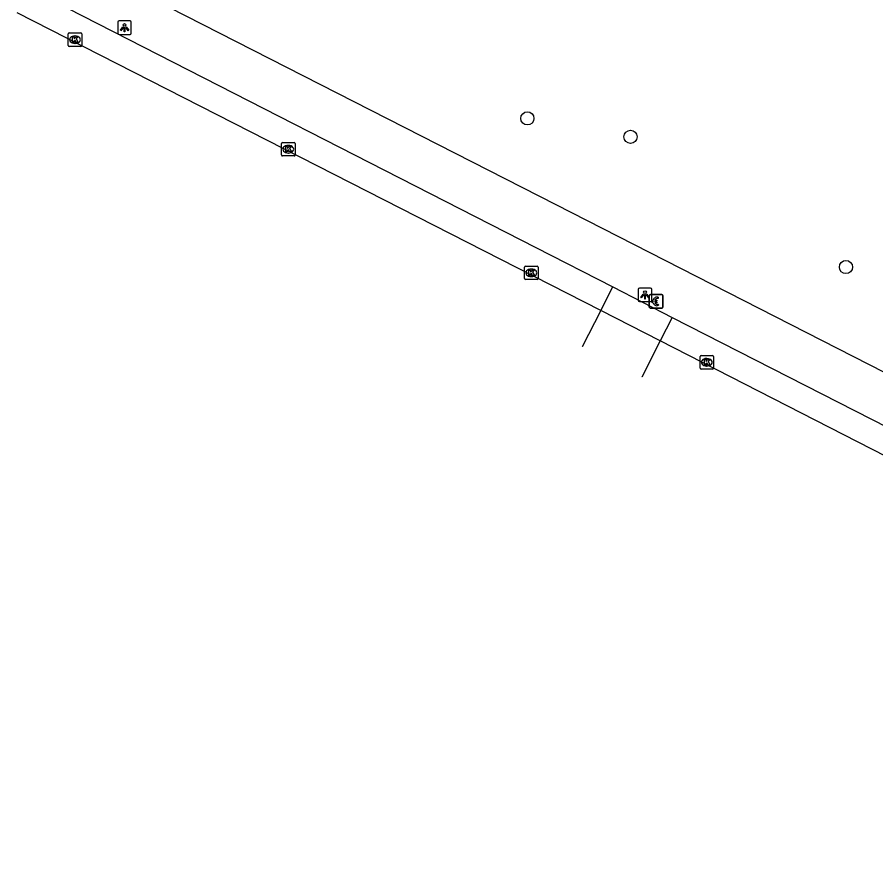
# Model space of a CAD drawing. Extents: x 159961 to 160856, y 382704 to 383353.
# Drawn here: x 160234.5 to 160298.2, y 382901.4 to 382964.9 of the extents above; entities that cross this region are included whole.
import ezdxf

# ---------------------------------------------------------------- set-up
doc = ezdxf.new("R2010")
doc.units = 0
for name, color, linetype in [('IMGEO_Betaalautomaat', 7, 'Continuous'), ('IMGEO_Boom', 7, 'Continuous'), ('IMGEO_Kolk', 7, 'Continuous'), ('IMGEO_Lichtpunt', 7, 'Continuous'), ('IMGEO_Parkeervlak_open', 7, 'Continuous'), ('IMGEO_Rijbaan_lokaal_open', 7, 'Continuous'), ('IMGEO_Voetpad_open', 7, 'Continuous')]:
    doc.layers.add(name, color=color, linetype=linetype)

msp = doc.modelspace()

# ---------------------------------------------------------------- linework, layer by layer
at = {"layer": 'IMGEO_Betaalautomaat'}
for p, q in [((160281.399, 382943.441), (160281.399, 382944.282)), ((160281.399, 382944.282), (160281.399, 382943.441)), ((160281.474, 382944.365), (160282.315, 382944.365)), ((160282.315, 382944.365), (160281.474, 382944.365)), ((160282.061, 382944.17), (160282.044, 382944.07)), ((160282.398, 382944.291), (160282.398, 382943.45)), ((160282.398, 382943.45), (160282.398, 382944.291)), ((160282.324, 382943.366), (160281.483, 382943.366)), ((160281.483, 382943.366), (160282.324, 382943.366)), ((160281.682, 382943.829), (160281.682, 382943.897)), ((160281.803, 382943.897), (160281.803, 382943.829)), ((160282.048, 382943.664), (160282.07, 382943.577))]:
    msp.add_line(p, q, dxfattribs=at)
for points in [[(160281.682, 382943.897), (160281.613, 382943.897), (160281.613, 382943.966), (160281.692, 382943.966)], [(160281.687, 382943.76), (160281.613, 382943.76), (160281.613, 382943.829), (160281.682, 382943.829)], [(160281.814, 382943.966), (160281.961, 382943.966), (160281.961, 382943.897), (160281.803, 382943.897)], [(160281.803, 382943.829), (160281.961, 382943.829), (160281.961, 382943.76), (160281.817, 382943.76)]]:
    msp.add_lwpolyline(points, dxfattribs=at)
for centre, radius, start, end in [((160281.477, 382944.288), 0.0779, 92.4484, 184.28452), ((160281.477, 382944.288), 0.0779, 92.4484, 184.28452), ((160281.975, 382943.89), 0.293, 73.01398, 165.01395), ((160281.981, 382943.903), 0.179, 69.32359, 159.56827), ((160282.321, 382944.288), 0.0779, 2.4484, 94.28452), ((160282.321, 382944.288), 0.0779, 2.4484, 94.28452), ((160281.477, 382943.444), 0.0779, 182.4484, 274.28452), ((160281.477, 382943.444), 0.0779, 182.4484, 274.28452), ((160281.948, 382943.815), 0.267, 191.80956, 297.03891), ((160281.981, 382943.83), 0.179, 202.76249, 291.86925), ((160282.321, 382943.444), 0.0779, 272.4484, 4.28452), ((160282.321, 382943.444), 0.0779, 272.4484, 4.28452)]:
    msp.add_arc(centre, radius, start, end, dxfattribs=at)
at = {"layer": 'IMGEO_Boom'}
for centre in [(160272.356, 382957.433), (160280.009, 382956.061), (160295.978, 382946.415)]:
    msp.add_circle(centre, 0.489, dxfattribs=at)
at = {"layer": 'IMGEO_Kolk'}
for p, q in [((160238.393, 382963.767), (160239.245, 382963.767)), ((160238.318, 382962.841), (160238.318, 382963.693)), ((160238.806, 382963.547), (160238.831, 382963.547)), ((160239.319, 382963.693), (160239.319, 382962.841)), ((160239.245, 382962.767), (160238.393, 382962.767)), ((160238.829, 382962.987), (160238.804, 382962.987)), ((160254.129, 382954.719), (160254.129, 382955.571)), ((160254.204, 382955.645), (160255.056, 382955.645)), ((160255.13, 382955.571), (160255.13, 382954.719)), ((160254.64, 382954.865), (160254.615, 382954.865)), ((160254.617, 382955.425), (160254.642, 382955.425)), ((160255.056, 382954.645), (160254.204, 382954.645)), ((160272.152, 382945.555), (160272.152, 382946.407)), ((160272.227, 382946.481), (160273.079, 382946.481)), ((160272.64, 382946.261), (160272.665, 382946.261)), ((160273.153, 382946.407), (160273.153, 382945.555)), ((160273.079, 382945.481), (160272.227, 382945.481)), ((160272.663, 382945.701), (160272.638, 382945.701)), ((160285.16, 382938.924), (160285.16, 382939.776)), ((160285.235, 382939.85), (160286.087, 382939.85)), ((160285.648, 382939.63), (160285.673, 382939.63)), ((160286.161, 382939.776), (160286.161, 382938.924)), ((160285.671, 382939.07), (160285.646, 382939.07)), ((160286.087, 382938.85), (160285.235, 382938.85))]:
    msp.add_line(p, q, dxfattribs=at)
for points in [[(160238.393, 382963.767), (160239.245, 382963.767)], [(160238.318, 382962.841), (160238.318, 382963.693)], [(160238.639, 382963.467), (160238.762, 382963.467), (160238.762, 382963.316), (160238.892, 382963.467), (160239.056, 382963.467), (160238.91, 382963.316), (160239.063, 382963.067), (160238.911, 382963.067), (160238.826, 382963.231), (160238.762, 382963.164), (160238.762, 382963.067), (160238.639, 382963.067), (160238.639, 382963.467)], [(160239.319, 382963.693), (160239.319, 382962.841)], [(160239.245, 382962.767), (160238.393, 382962.767)], [(160254.129, 382954.719), (160254.129, 382955.571)], [(160254.204, 382955.645), (160255.056, 382955.645)], [(160255.13, 382955.571), (160255.13, 382954.719)], [(160254.45, 382955.345), (160254.573, 382955.345), (160254.573, 382955.194), (160254.703, 382955.345), (160254.867, 382955.345), (160254.721, 382955.194), (160254.874, 382954.945), (160254.722, 382954.945), (160254.637, 382955.109), (160254.573, 382955.042), (160254.573, 382954.945), (160254.45, 382954.945), (160254.45, 382955.345)], [(160255.056, 382954.645), (160254.204, 382954.645)], [(160272.152, 382945.555), (160272.152, 382946.407)], [(160272.227, 382946.481), (160273.079, 382946.481)], [(160272.473, 382946.181), (160272.596, 382946.181), (160272.596, 382946.03), (160272.726, 382946.181), (160272.89, 382946.181), (160272.744, 382946.03), (160272.897, 382945.781), (160272.745, 382945.781), (160272.66, 382945.945), (160272.596, 382945.878), (160272.596, 382945.781), (160272.473, 382945.781), (160272.473, 382946.181)], [(160273.153, 382946.407), (160273.153, 382945.555)], [(160273.079, 382945.481), (160272.227, 382945.481)], [(160285.16, 382938.924), (160285.16, 382939.776)], [(160285.235, 382939.85), (160286.087, 382939.85)], [(160285.481, 382939.55), (160285.604, 382939.55), (160285.604, 382939.399), (160285.734, 382939.55), (160285.898, 382939.55), (160285.752, 382939.399), (160285.905, 382939.15), (160285.753, 382939.15), (160285.668, 382939.314), (160285.604, 382939.247), (160285.604, 382939.15), (160285.481, 382939.15), (160285.481, 382939.55)], [(160286.161, 382939.776), (160286.161, 382938.924)], [(160286.087, 382938.85), (160285.235, 382938.85)]]:
    msp.add_lwpolyline(points, dxfattribs=at)
for centre, start, end in [((160238.395, 382963.691), 91.55205, 178.44795), ((160238.395, 382963.691), 91.55205, 178.44795), ((160239.243, 382963.691), 1.55205, 88.44795), ((160239.243, 382963.691), 1.55205, 88.44795), ((160238.395, 382962.843), 181.55205, 268.44795), ((160238.395, 382962.843), 181.55205, 268.44795), ((160239.243, 382962.843), 271.55205, 358.44795), ((160239.243, 382962.843), 271.55205, 358.44795), ((160254.206, 382955.569), 91.55205, 178.44795), ((160254.206, 382955.569), 91.55205, 178.44795), ((160255.054, 382955.569), 1.55205, 88.44795), ((160255.054, 382955.569), 1.55205, 88.44795), ((160254.206, 382954.721), 181.55205, 268.44795), ((160254.206, 382954.721), 181.55205, 268.44795), ((160255.054, 382954.721), 271.55205, 358.44795), ((160255.054, 382954.721), 271.55205, 358.44795), ((160272.229, 382946.405), 91.55205, 178.44795), ((160272.229, 382946.405), 91.55205, 178.44795), ((160273.077, 382946.405), 1.55205, 88.44795), ((160273.077, 382946.405), 1.55205, 88.44795), ((160272.229, 382945.557), 181.55205, 268.44795), ((160272.229, 382945.557), 181.55205, 268.44795), ((160273.077, 382945.557), 271.55205, 358.44795), ((160273.077, 382945.557), 271.55205, 358.44795), ((160285.237, 382939.774), 91.55205, 178.44795), ((160285.237, 382939.774), 91.55205, 178.44795), ((160286.085, 382939.774), 1.55205, 88.44795), ((160286.085, 382939.774), 1.55205, 88.44795), ((160285.237, 382938.926), 181.55205, 268.44795), ((160285.237, 382938.926), 181.55205, 268.44795), ((160286.085, 382938.926), 271.55205, 358.44795), ((160286.085, 382938.926), 271.55205, 358.44795)]:
    msp.add_arc(centre, 0.0765, start, end, dxfattribs=at)
for centre, major_axis, ratio, start_param, end_param in [((160238.805, 382963.267), (-0.387, 0.002), 0.722429, 4.712389, 7.853982), ((160238.83, 382963.267), (-0.39, 0.002), 0.717154, 1.570796, 4.712389), ((160254.616, 382955.145), (-0.387, 0.002), 0.722429, 4.712389, 7.853982), ((160254.641, 382955.145), (-0.39, 0.002), 0.717154, 1.570796, 4.712389), ((160272.639, 382945.981), (-0.387, 0.002), 0.722429, 4.712389, 7.853982), ((160272.664, 382945.981), (-0.39, 0.002), 0.717154, 1.570796, 4.712389), ((160285.647, 382939.35), (-0.387, 0.002), 0.722429, 4.712389, 7.853982), ((160285.672, 382939.35), (-0.39, 0.002), 0.717154, 1.570796, 4.712389)]:
    msp.add_ellipse(centre, major_axis=major_axis, ratio=ratio, start_param=start_param, end_param=end_param, dxfattribs=at)
at = {"layer": 'IMGEO_Lichtpunt'}
for p, q in [((160241.996, 382964.559), (160241.996, 382963.752)), ((160241.996, 382964.559), (160241.996, 382963.752)), ((160242.898, 382964.654), (160242.09, 382964.654)), ((160242.898, 382964.654), (160242.09, 382964.654)), ((160242.992, 382963.752), (160242.992, 382964.559)), ((160242.992, 382963.752), (160242.992, 382964.559)), ((160242.09, 382963.658), (160242.898, 382963.658)), ((160242.09, 382963.658), (160242.898, 382963.658)), ((160280.579, 382944.749), (160280.579, 382943.942)), ((160280.579, 382944.749), (160280.579, 382943.942)), ((160281.481, 382944.844), (160280.673, 382944.844)), ((160281.481, 382944.844), (160280.673, 382944.844)), ((160281.575, 382943.942), (160281.575, 382944.749)), ((160281.575, 382943.942), (160281.575, 382944.749)), ((160280.673, 382943.848), (160281.481, 382943.848)), ((160280.673, 382943.848), (160281.481, 382943.848))]:
    msp.add_line(p, q, dxfattribs=at)
for points in [[(160242.37, 382964.223), (160242.409, 382964.195), (160242.221, 382963.933), (160242.183, 382963.96), (160242.37, 382964.223)], [(160242.472, 382964.175), (160242.519, 382964.175), (160242.519, 382963.853), (160242.472, 382963.853), (160242.472, 382964.175)], [(160242.582, 382964.195), (160242.62, 382964.222), (160242.807, 382963.96), (160242.768, 382963.932), (160242.582, 382964.195)], [(160280.953, 382944.413), (160280.992, 382944.385), (160280.804, 382944.123), (160280.766, 382944.15), (160280.953, 382944.413)], [(160281.055, 382944.365), (160281.102, 382944.365), (160281.102, 382944.043), (160281.055, 382944.043), (160281.055, 382944.365)], [(160281.165, 382944.385), (160281.203, 382944.412), (160281.39, 382944.15), (160281.351, 382944.122), (160281.165, 382944.385)]]:
    msp.add_lwpolyline(points, dxfattribs=at)
for centre in [(160242.495, 382964.357), (160281.078, 382944.547)]:
    msp.add_circle(centre, 0.0994, dxfattribs=at)
for centre, start, end in [((160242.09, 382964.559), 90, 180), ((160242.09, 382964.559), 90, 180), ((160242.898, 382964.559), 0, 90), ((160242.898, 382964.559), 0, 90), ((160242.09, 382963.752), 180, 270), ((160242.09, 382963.752), 180, 270), ((160242.898, 382963.752), 270, 0), ((160242.898, 382963.752), 270, 360), ((160280.673, 382944.749), 90, 180), ((160280.673, 382944.749), 90, 180), ((160281.481, 382944.749), 0, 90), ((160281.481, 382944.749), 0, 90), ((160280.673, 382943.942), 180, 270), ((160280.673, 382943.942), 180, 270), ((160281.481, 382943.942), 270, 0), ((160281.481, 382943.942), 270, 360)]:
    msp.add_arc(centre, 0.0946, start, end, dxfattribs=at)
at = {"layer": 'IMGEO_Parkeervlak_open'}
for points in [[(160277.799, 382943.195), (160278.689, 382944.938)], [(160283.096, 382942.668), (160282.215, 382940.935)]]:
    msp.add_lwpolyline(points, dxfattribs=at)
at = {"layer": 'IMGEO_Rijbaan_lokaal_open'}
for points in [[(160277.799, 382943.195), (160234.53, 382965.25)], [(160277.799, 382943.195), (160276.427, 382940.509), (160276.427, 382940.509)], [(160282.215, 382940.935), (160277.799, 382943.195)], [(160282.215, 382940.935), (160280.85, 382938.25), (160280.85, 382938.25)], [(160357.081, 382901.434), (160342.961, 382909.866), (160282.215, 382940.935)]]:
    msp.add_lwpolyline(points, dxfattribs=at)
at = {"layer": 'IMGEO_Voetpad_open'}
for points in [[(160346.839, 382914.085), (160346.467, 382914.274), (160274.502, 382951.013), (160244.529, 382966.314), (160244.285, 382966.435)], [(160238.269, 382965.603), (160272.983, 382947.855), (160278.689, 382944.938)], [(160278.689, 382944.938), (160283.096, 382942.668)], [(160283.096, 382942.668), (160341.004, 382913.133)]]:
    msp.add_lwpolyline(points, dxfattribs=at)

doc.saveas('drawing.dxf')
